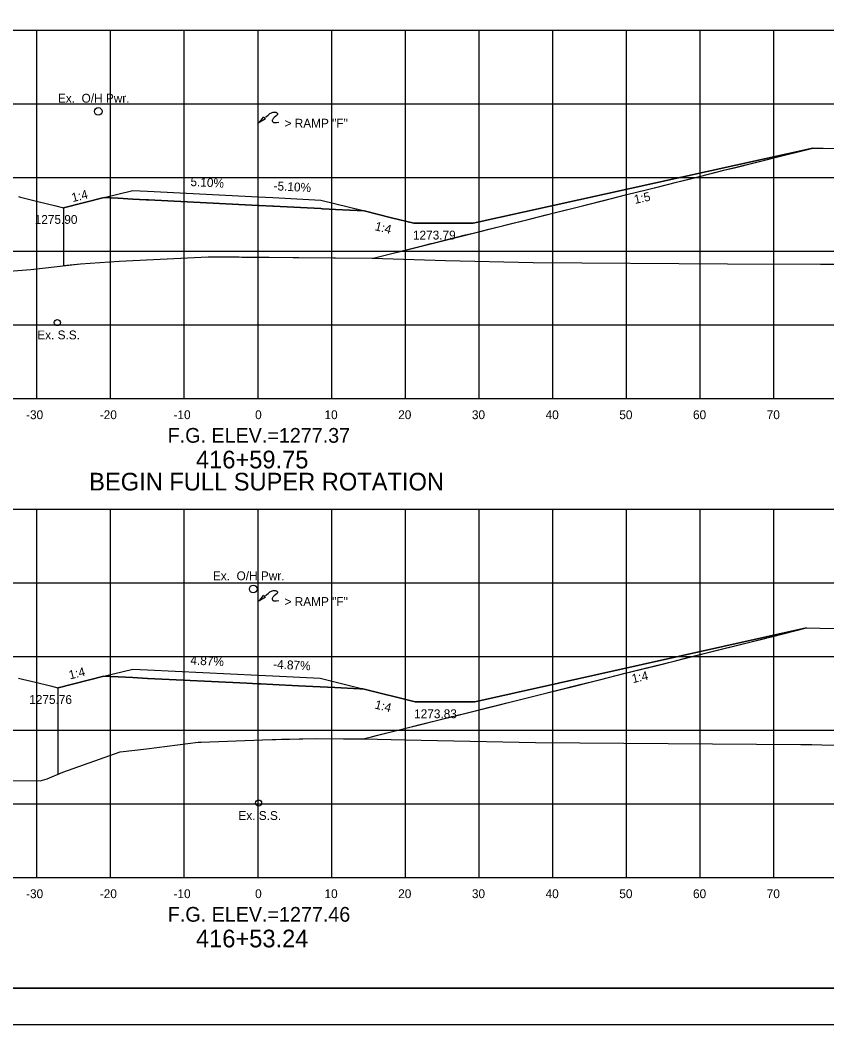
# Model space of a CAD drawing. Extents: x 2148105 to 2149976, y 144169 to 149705.
# Drawn here: x 2148381 to 2148490.5, y 148276.9 to 148413.3 of the extents above; entities that cross this region are included whole.
import ezdxf

# ---------------------------------------------------------------- set-up
doc = ezdxf.new("R2010")
doc.units = 0
for name, color, linetype in [('Bridge M-Header', 7, 'Continuous'), ('Default', 7, 'Continuous'), ('INR_Tracking', 7, 'Continuous'), ('PH1a-2-RampC', 7, 'Continuous'), ('PH1a-PR-DividingStrip', 7, 'Continuous'), ('PH1a-PR-ServRd', 7, 'Continuous'), ('PH2-PR-Barrier', 7, 'Continuous'), ('PR-ApproachSlab', 7, 'Continuous'), ('PR-SHLDR-RMP-H', 7, 'Continuous'), ('PR_Align_Ramp_J', 7, 'Continuous'), ('PR_Storm_Channel', 7, 'Continuous'), ('PR_Storm_Conc_Box_PH1B', 7, 'Continuous'), ('PR_Storm_Conc_Pipe', 7, 'Continuous'), ('PR_Storm_Conc_Pipe_PH1B', 7, 'Continuous'), ('PR_Storm_Inlet_CICI_PH1B', 7, 'Continuous'), ('PR_Storm_Junction_Box_PH1A', 7, 'Continuous'), ('PR_Storm_Junction_Box_PH1B', 7, 'Continuous'), ('PR_Storm_MH_PH1B', 7, 'Continuous'), ('PR_Storm_Standard_Median_Drain_PH1B', 7, 'Continuous'), ('TopCut', 7, 'Continuous'), ('TOPO_DRAIN_Structure', 7, 'Continuous')]:
    doc.layers.add(name, color=color, linetype=linetype)

# ---------------------------------------------------------------- blocks, each defined once
blk = doc.blocks.new('POINT_DISPLAY')
at = {"layer": 'Default'}
blk.add_line((0, 0), (0, 0), dxfattribs=at)

msp = doc.modelspace()

# ---------------------------------------------------------------- linework, layer by layer
at = {"layer": 'INR_Tracking'}
for points in [[(2148386.95, 148387.81), (2148392.43, 148389.17), (2148392.44, 148389.18), (2148394.33, 148389.08), (2148394.33, 148389.08), (2148396.32, 148388.98), (2148396.32, 148388.98), (2148396.33, 148388.98), (2148398.13, 148388.89), (2148398.32, 148388.88), (2148398.45, 148388.87), (2148413.32, 148388.11), (2148413.48, 148388.11), (2148415.32, 148388.01), (2148415.44, 148388.01), (2148421.86, 148387.68), (2148422.05, 148387.67), (2148422.96, 148387.62), (2148423.85, 148387.58), (2148423.85, 148387.58), (2148427.73, 148387.38), (2148427.73, 148387.38), (2148431.44, 148386.45), (2148434.48, 148385.69), (2148434.73, 148385.69), (2148442.48, 148385.69), (2148442.5, 148385.7), (2148488.6, 148395.9)], [(2148386.18, 148322.66), (2148386.2, 148322.66), (2148392.41, 148324.22), (2148392.42, 148324.22), (2148394.33, 148324.12), (2148394.34, 148324.12), (2148396.32, 148324.03), (2148398.31, 148323.93), (2148398.32, 148323.93), (2148398.38, 148323.93), (2148411.81, 148323.27), (2148413.32, 148323.2), (2148413.32, 148323.2), (2148413.65, 148323.18), (2148415.32, 148323.1), (2148415.34, 148323.1), (2148418.8, 148322.93), (2148421.74, 148322.79), (2148421.75, 148322.79), (2148423.73, 148322.69), (2148423.74, 148322.69), (2148427.15, 148322.53), (2148427.55, 148322.51), (2148434.63, 148320.74), (2148434.64, 148320.73), (2148442.62, 148320.73), (2148442.64, 148320.73), (2148442.72, 148320.75), (2148487.75, 148330.78)]]:
    msp.add_lwpolyline(points, dxfattribs=at)
at = {"layer": 'PH1a-PR-ServRd'}
msp.add_lwpolyline([(2148570.82, 148281.91), (2148255.82, 148281.91), (2148255.82, 148491.91), (2148570.82, 148491.91)], close=True, dxfattribs=at)
at = {"layer": 'PH2-PR-Barrier'}
for p, q in [((2148413.32, 148389.28), (2148413.32, 148399.28)), ((2148413.32, 148324.37), (2148413.32, 148334.37))]:
    msp.add_line(p, q, dxfattribs=at)
for points in [[(2148413.32, 148399.28), (2148413.84, 148399.83), (2148414.1, 148400.14), (2148414.18, 148399.97), (2148414.32, 148399.86), (2148413.32, 148399.28)], [(2148414.33, 148400.09), (2148414.69, 148400.38), (2148414.85, 148400.51), (2148414.94, 148400.59), (2148415.04, 148400.64), (2148415.14, 148400.69), (2148415.26, 148400.73), (2148415.39, 148400.76), (2148415.49, 148400.77), (2148415.57, 148400.77), (2148415.65, 148400.76), (2148415.72, 148400.75), (2148415.78, 148400.73), (2148415.83, 148400.71), (2148415.87, 148400.68), (2148415.91, 148400.65), (2148415.95, 148400.61), (2148415.98, 148400.55), (2148415.97, 148400.49), (2148415.96, 148400.46), (2148415.91, 148400.39), (2148415.72, 148400.22), (2148415.53, 148400.06), (2148415.46, 148399.99), (2148415.39, 148399.91), (2148415.33, 148399.82), (2148415.29, 148399.75), (2148415.25, 148399.67), (2148415.25, 148399.59), (2148415.27, 148399.5), (2148415.31, 148399.44), (2148415.36, 148399.4), (2148415.42, 148399.38), (2148415.53, 148399.36), (2148415.66, 148399.37), (2148415.82, 148399.38), (2148416.15, 148399.42)], [(2148414.33, 148335.18), (2148414.69, 148335.47), (2148414.85, 148335.6), (2148414.94, 148335.67), (2148415.04, 148335.73), (2148415.14, 148335.77), (2148415.26, 148335.81), (2148415.39, 148335.84), (2148415.49, 148335.85), (2148415.57, 148335.85), (2148415.65, 148335.84), (2148415.72, 148335.83), (2148415.78, 148335.82), (2148415.83, 148335.8), (2148415.87, 148335.77), (2148415.91, 148335.74), (2148415.95, 148335.69), (2148415.98, 148335.64), (2148415.97, 148335.58), (2148415.96, 148335.54), (2148415.91, 148335.47), (2148415.72, 148335.31), (2148415.53, 148335.15), (2148415.46, 148335.07), (2148415.39, 148335), (2148415.33, 148334.9), (2148415.29, 148334.84), (2148415.25, 148334.75), (2148415.25, 148334.67), (2148415.27, 148334.59), (2148415.31, 148334.52), (2148415.36, 148334.49), (2148415.42, 148334.46), (2148415.53, 148334.45), (2148415.66, 148334.45), (2148415.82, 148334.47), (2148416.15, 148334.51)], [(2148413.32, 148334.37), (2148413.84, 148334.92), (2148414.1, 148335.22), (2148414.18, 148335.06), (2148414.32, 148334.94), (2148413.32, 148334.37)]]:
    msp.add_lwpolyline(points, dxfattribs=at)
at = {"layer": 'PR-ApproachSlab'}
for points in [[(2148428.95, 148380.97), (2148428.95, 148380.97), (2148435.32, 148382.56), (2148436.04, 148382.74), (2148441.49, 148384.11), (2148442.9, 148384.46), (2148442.92, 148384.46), (2148447.73, 148385.67), (2148449.79, 148386.18), (2148453.85, 148387.2), (2148456.61, 148387.89), (2148459.95, 148388.73), (2148463.38, 148389.58), (2148466, 148390.24), (2148470.08, 148391.26), (2148472, 148391.74), (2148476.72, 148392.93), (2148477.95, 148393.23), (2148483.3, 148394.57), (2148483.65, 148394.66), (2148483.84, 148394.71), (2148488.61, 148395.9), (2148489.98, 148395.88), (2148491.5, 148395.85)], [(2148427.57, 148315.72), (2148428.74, 148316.01), (2148428.86, 148316.04), (2148434.45, 148317.44), (2148435.13, 148317.61), (2148440.11, 148318.85), (2148440.58, 148318.97), (2148441.34, 148319.16), (2148445.72, 148320.26), (2148447.5, 148320.7), (2148451.29, 148321.65), (2148453.61, 148322.23), (2148456.82, 148323.04), (2148459.66, 148323.75), (2148463.14, 148324.62), (2148465.67, 148325.25), (2148469.78, 148326.28), (2148471.64, 148326.75), (2148476.38, 148327.93), (2148477.52, 148328.22), (2148482.88, 148329.56), (2148482.97, 148329.58), (2148483.46, 148329.71), (2148487.75, 148330.78), (2148489.54, 148330.75), (2148492.08, 148330.71)]]:
    msp.add_lwpolyline(points, dxfattribs=at)
at = {"layer": 'PR-SHLDR-RMP-H'}
for points in [[(2148428.95, 148380.97), (2148435.94, 148382.72), (2148436.83, 148382.94), (2148436.93, 148382.97), (2148436.95, 148382.97), (2148442.92, 148384.46), (2148444.65, 148384.9), (2148449.79, 148386.18), (2148452.41, 148386.84), (2148456.61, 148387.89), (2148460.07, 148388.76), (2148463.38, 148389.58), (2148467.66, 148390.66), (2148470.08, 148391.26), (2148475.18, 148392.54), (2148476.72, 148392.93), (2148482.61, 148394.4), (2148483.3, 148394.57), (2148488.61, 148395.9), (2148489.98, 148395.88), (2148491.5, 148395.85)], [(2148427.57, 148315.72), (2148429.07, 148316.09), (2148429.18, 148316.12), (2148435.96, 148317.82), (2148436.99, 148318.08), (2148442.85, 148319.54), (2148444.73, 148320.01), (2148449.67, 148321.25), (2148452.39, 148321.93), (2148456.44, 148322.94), (2148459.97, 148323.82), (2148463.14, 148324.62), (2148467.47, 148325.7), (2148469.78, 148326.28), (2148474.9, 148327.56), (2148476.36, 148327.93), (2148482.26, 148329.4), (2148482.27, 148329.41), (2148482.37, 148329.43), (2148482.97, 148329.58), (2148487.75, 148330.78), (2148489.54, 148330.75), (2148492.08, 148330.71)]]:
    msp.add_lwpolyline(points, dxfattribs=at)
at = {"layer": 'PR_Align_Ramp_J'}
msp.add_lwpolyline([(2148236.32, 148496.91), (2148576.32, 148496.91), (2148576.32, 148276.91), (2148236.32, 148276.91)], close=True, dxfattribs=at)
at = {"layer": 'PR_Storm_Channel'}
for points in [[(2148392.44, 148389.18), (2148396.32, 148390.15), (2148398.32, 148390.05), (2148413.32, 148389.28), (2148415.32, 148389.18), (2148421.86, 148388.85), (2148427.57, 148387.42), (2148427.73, 148387.38)], [(2148392.41, 148324.22), (2148396.32, 148325.19), (2148398.32, 148325.1), (2148413.32, 148324.37), (2148415.32, 148324.27), (2148421.75, 148323.96), (2148427.55, 148322.51)]]:
    msp.add_lwpolyline(points, dxfattribs=at)
at = {"layer": 'PR_Storm_Conc_Box_PH1B'}
for p, q in [((2148263.32, 148411.91), (2148563.32, 148411.91)), ((2148383.32, 148361.91), (2148383.32, 148411.91)), ((2148393.32, 148361.91), (2148393.32, 148411.91)), ((2148403.32, 148361.91), (2148403.32, 148411.91)), ((2148413.32, 148361.91), (2148413.32, 148411.91)), ((2148423.32, 148361.91), (2148423.32, 148411.91)), ((2148433.32, 148361.91), (2148433.32, 148411.91)), ((2148443.32, 148361.91), (2148443.32, 148411.91)), ((2148453.32, 148361.91), (2148453.32, 148411.91)), ((2148463.32, 148361.91), (2148463.32, 148411.91)), ((2148473.32, 148361.91), (2148473.32, 148411.91)), ((2148483.32, 148361.91), (2148483.32, 148411.91)), ((2148263.32, 148401.91), (2148563.32, 148401.91)), ((2148263.32, 148391.91), (2148563.32, 148391.91)), ((2148263.32, 148381.91), (2148563.32, 148381.91)), ((2148263.32, 148371.91), (2148563.32, 148371.91)), ((2148263.32, 148361.91), (2148563.32, 148361.91)), ((2148263.32, 148346.91), (2148563.32, 148346.91)), ((2148383.32, 148296.91), (2148383.32, 148346.91)), ((2148393.32, 148296.91), (2148393.32, 148346.91)), ((2148403.32, 148296.91), (2148403.32, 148346.91)), ((2148413.32, 148296.91), (2148413.32, 148346.91)), ((2148423.32, 148296.91), (2148423.32, 148346.91)), ((2148433.32, 148296.91), (2148433.32, 148346.91)), ((2148443.32, 148296.91), (2148443.32, 148346.91)), ((2148453.32, 148296.91), (2148453.32, 148346.91)), ((2148463.32, 148296.91), (2148463.32, 148346.91)), ((2148473.32, 148296.91), (2148473.32, 148346.91)), ((2148483.32, 148296.91), (2148483.32, 148346.91)), ((2148263.32, 148336.91), (2148563.32, 148336.91)), ((2148263.32, 148326.91), (2148563.32, 148326.91)), ((2148263.32, 148316.91), (2148563.32, 148316.91)), ((2148263.32, 148306.91), (2148563.32, 148306.91)), ((2148263.32, 148296.91), (2148563.32, 148296.91))]:
    msp.add_line(p, q, dxfattribs=at)
at = {"layer": 'PR_Storm_Conc_Pipe'}
for points in [[(2148380.81, 148389.31), (2148381.09, 148389.24), (2148383.46, 148388.66), (2148385.87, 148388.07), (2148386.95, 148387.81)], [(2148380.81, 148323.98), (2148381.37, 148323.84), (2148383.11, 148323.41), (2148385.17, 148322.91), (2148386.18, 148322.66)]]:
    msp.add_lwpolyline(points, dxfattribs=at)
at = {"layer": 'PR_Storm_Conc_Pipe_PH1B'}
msp.add_lwpolyline([(2148255.82, 148281.91), (2148570.82, 148281.91), (2148570.82, 148491.91), (2148255.82, 148491.91)], close=True, dxfattribs=at)
msp.add_lwpolyline([(2148255.82, 148281.91), (2148570.82, 148281.91), (2148570.82, 148491.91), (2148255.82, 148491.91)], close=True, dxfattribs=at)
at = {"layer": 'PR_Storm_Inlet_CICI_PH1B'}
for points in [[(2148377.8, 148379.05), (2148382.51, 148379.43), (2148389.25, 148380.21), (2148394.47, 148380.54), (2148406.56, 148381.15), (2148408.97, 148381.14), (2148428.83, 148380.97), (2148438.75, 148380.62), (2148450.66, 148380.39), (2148477.01, 148380.19), (2148489.62, 148380.16), (2148492, 148380.13), (2148501, 148380.01), (2148507.6, 148380.14), (2148518.45, 148380.27), (2148527.23, 148380.03), (2148539.26, 148380.13), (2148548.01, 148380), (2148563.32, 148380.18)], [(2148365.61, 148310.2), (2148383.75, 148310.02), (2148384.69, 148310.28), (2148386.83, 148311.22), (2148394.61, 148313.97), (2148398.19, 148314.39), (2148405.21, 148315.26), (2148405.61, 148315.28), (2148413.95, 148315.59), (2148421.19, 148315.77), (2148429.52, 148315.7), (2148433.22, 148315.57), (2148450.99, 148315.23), (2148486.97, 148314.96), (2148487.97, 148314.96), (2148488.45, 148314.96), (2148489.82, 148314.93), (2148499.68, 148314.8)]]:
    msp.add_lwpolyline(points, dxfattribs=at)
at = {"layer": 'PR_Storm_Junction_Box_PH1A'}
for centre in [(2148391.65, 148400.88), (2148412.68, 148336.06)]:
    msp.add_circle(centre, 0.516, dxfattribs=at)
at = {"layer": 'PR_Storm_Standard_Median_Drain_PH1B'}
for p, q in [((2148263.32, 148361.91), (2148563.32, 148361.91)), ((2148263.32, 148296.91), (2148563.32, 148296.91))]:
    msp.add_line(p, q, dxfattribs=at)
at = {"layer": 'TopCut'}
for points in [[(2148386.95, 148387.81), (2148386.95, 148379.95), (2148389.25, 148380.21), (2148394.47, 148380.54), (2148406.56, 148381.15), (2148408.97, 148381.14), (2148410.38, 148381.12), (2148410.51, 148381.12), (2148410.78, 148381.12), (2148411.12, 148381.11), (2148411.57, 148381.11), (2148412.21, 148381.11), (2148413.18, 148381.1), (2148414.82, 148381.08), (2148418.11, 148381.06), (2148418.19, 148381.06), (2148428.95, 148380.97), (2148435.94, 148382.72), (2148436.83, 148382.94), (2148436.93, 148382.97), (2148436.95, 148382.97), (2148442.92, 148384.46), (2148444.65, 148384.9), (2148449.79, 148386.18), (2148452.41, 148386.84), (2148456.61, 148387.89), (2148460.07, 148388.76), (2148463.38, 148389.58), (2148467.66, 148390.66), (2148470.08, 148391.26), (2148475.18, 148392.54), (2148476.72, 148392.93), (2148482.61, 148394.4), (2148483.3, 148394.57), (2148488.6, 148395.9), (2148442.5, 148385.7), (2148442.48, 148385.69), (2148434.73, 148385.69), (2148434.48, 148385.69), (2148431.44, 148386.45), (2148427.73, 148387.38), (2148427.73, 148387.38), (2148423.85, 148387.58), (2148423.85, 148387.58), (2148422.96, 148387.62), (2148422.05, 148387.67), (2148421.86, 148387.68), (2148415.44, 148388.01), (2148415.32, 148388.01), (2148413.48, 148388.11), (2148413.32, 148388.11), (2148398.45, 148388.87), (2148398.32, 148388.88), (2148398.13, 148388.89), (2148396.33, 148388.98), (2148396.32, 148388.98), (2148396.32, 148388.98), (2148394.33, 148389.08), (2148394.33, 148389.08), (2148392.44, 148389.18), (2148392.43, 148389.17)], [(2148386.18, 148322.66), (2148386.18, 148310.94), (2148386.83, 148311.22), (2148394.61, 148313.97), (2148398.19, 148314.39), (2148405.21, 148315.26), (2148405.61, 148315.28), (2148413.95, 148315.59), (2148416.51, 148315.66), (2148417.59, 148315.68), (2148418.9, 148315.71), (2148421.19, 148315.77), (2148424.94, 148315.74), (2148426.18, 148315.73), (2148427.57, 148315.72), (2148429.07, 148316.09), (2148429.18, 148316.12), (2148435.96, 148317.82), (2148436.99, 148318.08), (2148442.85, 148319.54), (2148444.73, 148320.01), (2148449.67, 148321.25), (2148452.39, 148321.93), (2148456.44, 148322.94), (2148459.97, 148323.82), (2148463.14, 148324.62), (2148467.47, 148325.7), (2148469.78, 148326.28), (2148474.9, 148327.56), (2148476.36, 148327.93), (2148482.26, 148329.4), (2148482.27, 148329.41), (2148482.37, 148329.43), (2148482.97, 148329.58), (2148487.75, 148330.78), (2148442.72, 148320.75), (2148442.64, 148320.73), (2148442.62, 148320.73), (2148434.64, 148320.73), (2148434.63, 148320.74), (2148427.55, 148322.51), (2148427.15, 148322.53), (2148423.74, 148322.69), (2148423.73, 148322.69), (2148421.75, 148322.79), (2148421.74, 148322.79), (2148418.8, 148322.93), (2148415.34, 148323.1), (2148415.32, 148323.1), (2148413.65, 148323.18), (2148413.32, 148323.2), (2148413.32, 148323.2), (2148411.81, 148323.27), (2148398.38, 148323.93), (2148398.32, 148323.93), (2148398.31, 148323.93), (2148396.32, 148324.03), (2148394.34, 148324.12), (2148394.33, 148324.12), (2148392.42, 148324.22), (2148392.41, 148324.22), (2148386.2, 148322.66)]]:
    msp.add_lwpolyline(points, close=True, dxfattribs=at)
at = {"layer": 'TOPO_DRAIN_Structure'}
for centre in [(2148386.09, 148372.22), (2148413.39, 148307)]:
    msp.add_circle(centre, 0.417, dxfattribs=at)

# ---------------------------------------------------------------- block references
at = {"layer": 'PR_Storm_Conc_Pipe_PH1B', "xscale": 10, "yscale": 10}
for p in [(2148398.32, 148390.05), (2148398.32, 148390.05), (2148415.32, 148389.18), (2148415.32, 148389.18), (2148421.86, 148388.85), (2148421.86, 148388.85), (2148398.32, 148325.1), (2148398.32, 148325.1), (2148415.32, 148324.27), (2148415.32, 148324.27), (2148421.75, 148323.96), (2148421.75, 148323.96)]:
    msp.add_blockref('POINT_DISPLAY', p, dxfattribs=at)

# ---------------------------------------------------------------- texts
at = {"layer": 'Bridge M-Header'}
for s, rotation, p in [('5.10%', 357.0804, (2148404.13, 148390.75)), ('-5.10%', 357.0804, (2148415.41, 148390.18)), ('4.87%', 357.2143, (2148404.12, 148325.82)), ('-4.87%', 357.2143, (2148415.35, 148325.27))]:
    msp.add_text(s, height=1.2, rotation=rotation, dxfattribs=at).set_placement(p)
at = {"layer": 'Default'}
msp.add_text('BEGIN FULL SUPER ROTATION', height=2.4, dxfattribs=at).set_placement((2148390.41, 148349.43))
at = {"layer": 'PH1a-2-RampC'}
for s, p in [('1275.90', (2148383.02, 148385.61)), ('1273.79', (2148434.34, 148383.49)), ('1275.76', (2148382.28, 148320.46)), ('1273.83', (2148434.5, 148318.53))]:
    msp.add_text(s, height=1.2, dxfattribs=at).set_placement(p)
at = {"layer": 'PH1a-PR-DividingStrip'}
for s, rotation, p in [('1:4', 14.0297, (2148388.18, 148388.56)), ('1:5', 12.4785, (2148464.48, 148388.31)), ('1:4', 345.9645, (2148429.09, 148384.77)), ('1:4', 14.039, (2148387.81, 148323.78)), ('1:4', 12.5526, (2148464.18, 148323.28)), ('1:4', 345.9627, (2148429.08, 148319.86))]:
    msp.add_text(s, height=1.2, rotation=rotation, dxfattribs=at).set_placement(p)
at = {"layer": 'PH2-PR-Barrier'}
for p in [(2148416.92, 148398.67), (2148416.92, 148333.76)]:
    msp.add_text('> RAMP "F"', height=1.2, rotation=360, dxfattribs=at).set_placement(p)
at = {"layer": 'PR_Storm_Junction_Box_PH1A'}
for s, p in [('Ex.  O/H Pwr.', (2148386.17, 148402.06)), ('Ex. S.S.', (2148383.37, 148369.94)), ('Ex.  O/H Pwr.', (2148407.2, 148337.25)), ('Ex. S.S.', (2148410.66, 148304.72))]:
    msp.add_text(s, height=1.2, rotation=360, dxfattribs=at).set_placement(p)
at = {"layer": 'PR_Storm_Junction_Box_PH1B'}
for s, p in [('416+59.75', (2148404.9, 148352.43)), ('416+53.24', (2148404.9, 148287.43))]:
    msp.add_text(s, height=2.4, dxfattribs=at).set_placement(p)
at = {"layer": 'PR_Storm_MH_PH1B'}
for s, height, p in [('-30', 1.2, (2148381.85, 148359.11)), ('-20', 1.2, (2148391.85, 148359.11)), ('-10', 1.2, (2148401.85, 148359.11)), ('0', 1.2, (2148412.93, 148359.11)), ('10', 1.2, (2148422.34, 148359.11)), ('20', 1.2, (2148432.34, 148359.11)), ('30', 1.2, (2148442.34, 148359.11)), ('40', 1.2, (2148452.34, 148359.11)), ('50', 1.2, (2148462.34, 148359.11)), ('60', 1.2, (2148472.34, 148359.11)), ('70', 1.2, (2148482.34, 148359.11)), ('F.G. ELEV.=1277.37', 2, (2148401.06, 148355.91)), ('-30', 1.2, (2148381.85, 148294.11)), ('-20', 1.2, (2148391.85, 148294.11)), ('-10', 1.2, (2148401.85, 148294.11)), ('0', 1.2, (2148412.93, 148294.11)), ('10', 1.2, (2148422.34, 148294.11)), ('20', 1.2, (2148432.34, 148294.11)), ('30', 1.2, (2148442.34, 148294.11)), ('40', 1.2, (2148452.34, 148294.11)), ('50', 1.2, (2148462.34, 148294.11)), ('60', 1.2, (2148472.34, 148294.11)), ('70', 1.2, (2148482.34, 148294.11)), ('F.G. ELEV.=1277.46', 2, (2148401.08, 148290.91))]:
    msp.add_text(s, height=height, dxfattribs=at).set_placement(p)

doc.saveas('drawing.dxf')
